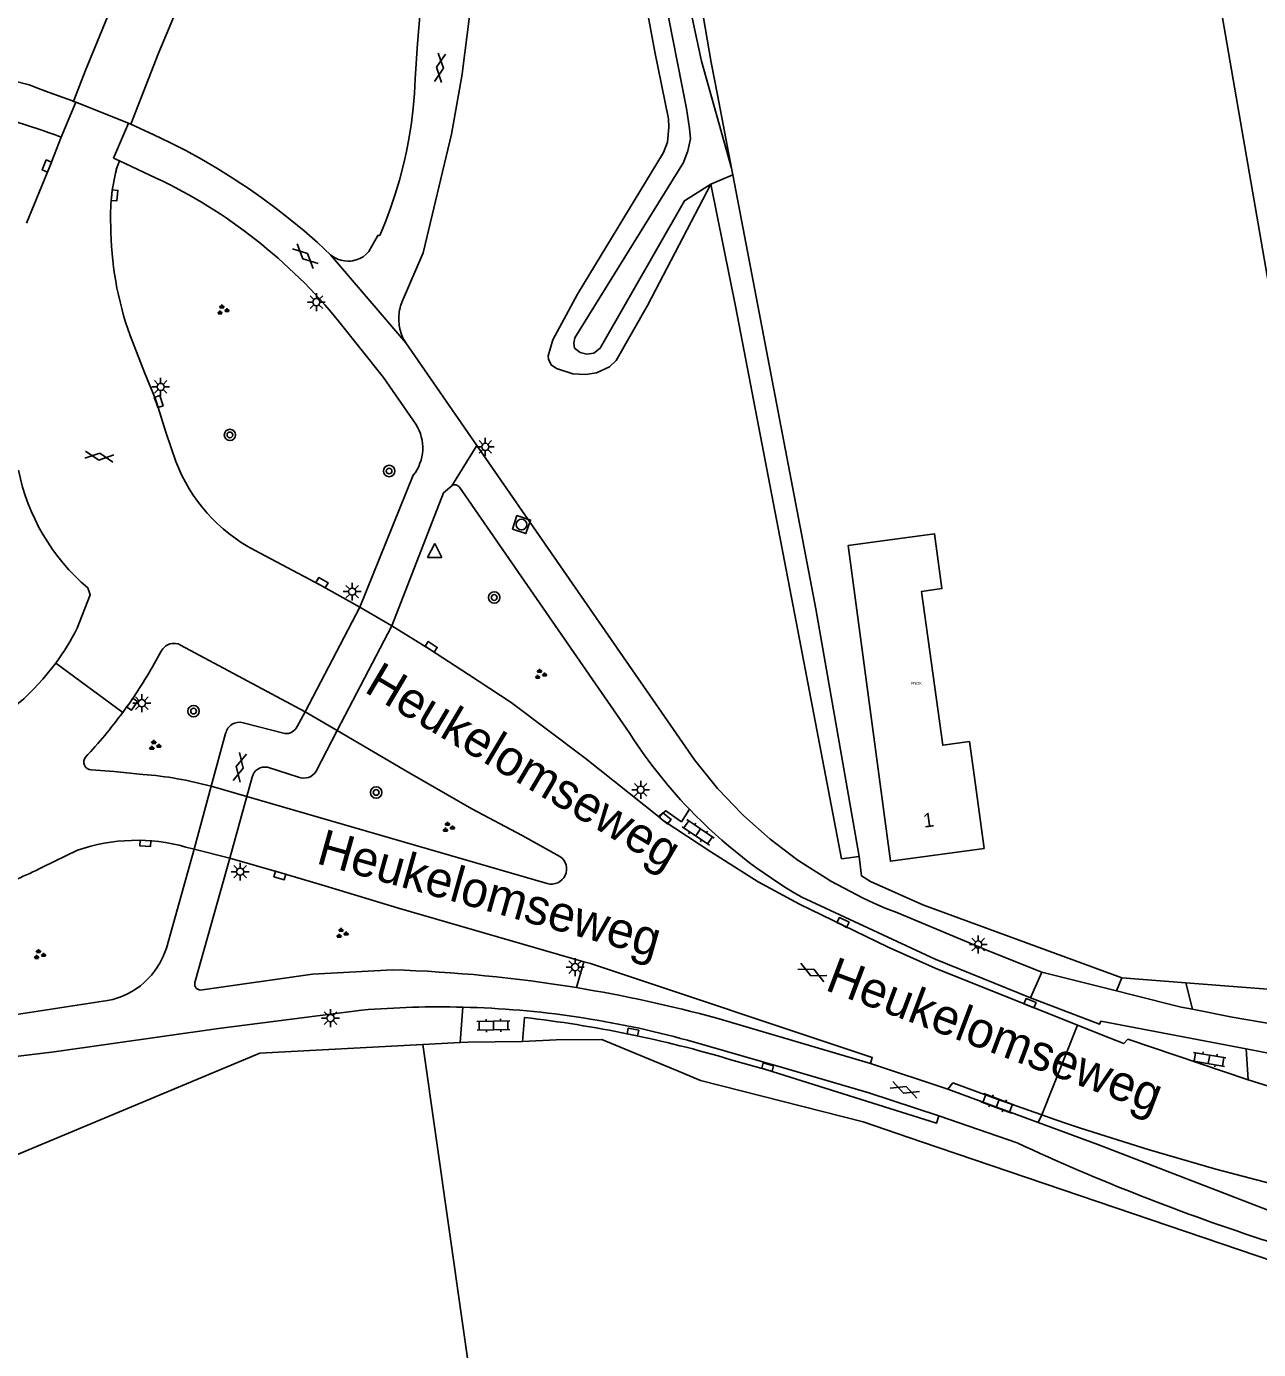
# Model space of a CAD drawing. Extents: x 137999 to 141000, y 397500 to 400501.
# Drawn here: x 138324.1 to 138410.4, y 398510.8 to 398603.5 of the extents above; entities that cross this region are included whole.
import ezdxf

# ---------------------------------------------------------------- set-up
doc = ezdxf.new("R2010")
doc.units = 0
for name, color, linetype in [('gg-anno-huisnummerreeks BGT', 7, 'Continuous'), ('gg-anno-openbare ruimte label', 7, 'Continuous'), ('gg-knt-bronhoudergrens', 7, 'Continuous'), ('gg-knt-verharding', 7, 'Continuous'), ('gg-knt-verharding nz', 7, 'Continuous'), ('gt-grn-weggrens', 7, 'Continuous'), ('gt-symb-boom', 7, 'Continuous'), ('gt-symb-gesloten verharding', 7, 'Continuous'), ('gt-symb-groenvak', 7, 'Continuous'), ('gt-symb-klinker verharding', 7, 'Continuous'), ('gt-symb-kolk', 7, 'Continuous'), ('gt-symb-lichtmast', 7, 'Continuous'), ('gt-symb-rioolschacht', 7, 'Continuous'), ('gt-symb-waterafsluiter', 7, 'Continuous'), ('gx-grn-maaiveld', 7, 'Continuous'), ('kenmerkpunt-x pandkandidaat', 7, 'Continuous')]:
    doc.layers.add(name, color=color, linetype=linetype)

# ---------------------------------------------------------------- blocks, each defined once
blk = doc.blocks.new('gt0-KOLK')
at = {"layer": 'gt-symb-kolk'}
blk.add_lwpolyline([(0, 0), (0.375, 0), (0.375, 0.4), (-0.375, 0.4), (-0.375, 0), (0, 0)], dxfattribs=at)
blk = doc.blocks.new('gt0-BOOM')
at = {"layer": 'gt-symb-boom'}
for radius in [0.4, 0.2]:
    blk.add_circle((0, 0), radius, dxfattribs=at)
blk = doc.blocks.new('gt0-GESVH1')
at = {"layer": 'gt-symb-gesloten verharding'}
for p, q in [((-0.992, -0.261), (0.008, 0.239)), ((0.008, -0.261), (-0.992, 0.239)), ((0.008, 0.239), (1.008, -0.261)), ((1.008, 0.239), (0.008, -0.261))]:
    blk.add_line(p, q, dxfattribs=at)
blk = doc.blocks.new('gt0-LMAST')
at = {"layer": 'gt-symb-lichtmast'}
for p, q in [((-0.182, 0.173), (-0.447, 0.438)), ((-0.005, 0.246), (-0.005, 0.621)), ((0.172, 0.173), (0.437, 0.438)), ((-0.255, -0.004), (-0.63, -0.004)), ((-0.182, -0.181), (-0.447, -0.446)), ((-0.005, -0.254), (-0.005, -0.629)), ((0.437, -0.446), (0.172, -0.181)), ((0.245, -0.004), (0.62, -0.004))]:
    blk.add_line(p, q, dxfattribs=at)
blk.add_circle((-0.005, -0.004), 0.25, dxfattribs=at)
blk = doc.blocks.new('gt0-GRVAK')
at = {"layer": 'gt-symb-groenvak'}
for p, q in [((-0.11, 0.189), (-0.228, 0.24)), ((-0.182, 0.153), (0.088, 0.153)), ((-0.091, 0.211), (-0.156, 0.322)), ((-0.047, 0.214), (-0.047, 0.393)), ((-0.004, 0.211), (0.061, 0.322)), ((0.015, 0.189), (0.133, 0.24)), ((0.262, -0.052), (0.197, 0.059)), ((0.305, -0.049), (0.305, 0.13)), ((0.349, -0.052), (0.414, 0.059)), ((-0.245, -0.228), (-0.363, -0.177)), ((-0.318, -0.264), (-0.047, -0.264)), ((-0.226, -0.206), (-0.291, -0.095)), ((-0.183, -0.203), (-0.183, -0.024)), ((-0.139, -0.206), (-0.074, -0.095)), ((-0.12, -0.228), (-0.002, -0.177)), ((0.243, -0.074), (0.125, -0.023)), ((0.17, -0.11), (0.441, -0.11)), ((0.368, -0.074), (0.486, -0.023))]:
    blk.add_line(p, q, dxfattribs=at)
blk = doc.blocks.new('gt0-WAFSL')
at = {"layer": 'gt-symb-waterafsluiter'}
for p, q in [((-0.5, -0.333), (0, 0.667)), ((0, 0.667), (0.5, -0.333)), ((0.5, -0.333), (-0.5, -0.333))]:
    blk.add_line(p, q, dxfattribs=at)
blk = doc.blocks.new('gt0-RS')
at = {"layer": 'gt-symb-rioolschacht'}
blk.add_lwpolyline([(-0.5, -0.5), (0.5, -0.5), (0.5, 0.5), (-0.5, 0.5)], close=True, dxfattribs=at)
blk.add_circle((0, 0), 0.375, dxfattribs=at)
blk = doc.blocks.new('gt0-KL1')
at = {"layer": 'gt-symb-klinker verharding'}
for p, q in [((-1.15, 0.3), (1.15, 0.3)), ((-1, -0.3), (-1, 0.3)), ((-0.5, 0.3), (-0.5, 0.45)), ((0, -0.3), (0, 0.3)), ((0.5, 0.3), (0.5, 0.45)), ((1, -0.3), (1, 0.3)), ((-1.15, -0.3), (1.15, -0.3)), ((-0.5, -0.45), (-0.5, -0.3)), ((0.5, -0.45), (0.5, -0.3))]:
    blk.add_line(p, q, dxfattribs=at)

msp = doc.modelspace()

# ---------------------------------------------------------------- linework, layer by layer
at = {"layer": 'gg-knt-bronhoudergrens'}
msp.add_line((138395.176, 398527.275), (138397.686, 398533.574), dxfattribs=at)
at = {"layer": 'gg-knt-verharding'}
for p, q in [((138327.307, 398598.301), (138327.508, 398598.227)), ((138330.571, 398594.103), (138330.152, 398594.298)), ((138330.571, 398594.103), (138330.353, 398593.495)), ((138333.149, 398592.906), (138330.571, 398594.103)), ((138355.609, 398574.162), (138350.631, 398581.351)), ((138334.529, 398573.049), (138333.832, 398575.115)), ((138351.155, 398572.091), (138347.414, 398562.851)), ((138354.388, 398571.243), (138366.076, 398554.374)), ((138334.858, 398560.189), (138343.586, 398555.518)), ((138333.006, 398558.878), (138333.505, 398559.765)), ((138343.586, 398555.518), (138343.023, 398554.491)), ((138342.149, 398553.989), (138339.231, 398554.754)), ((138338.012, 398554.001), (138336.989, 398550.304)), ((138344.359, 398551.366), (138345.816, 398554.213)), ((138340.941, 398551.628), (138343.112, 398550.942)), ((138339.5, 398549.586), (138339.876, 398550.947)), ((138360.539, 398543.486), (138339.5, 398549.586)), ((138368.339, 398548.173), (138368.669, 398547.904)), ((138335.796, 398545.896), (138335.213, 398546.044)), ((138327.643, 398545.814), (138325.179, 398544.63)), ((138335.796, 398545.896), (138333.857, 398538.967)), ((138335.855, 398536.55), (138338.304, 398545.26)), ((138378.371, 398542.527), (138387.709, 398538.199)), ((138363.09, 398538.013), (138362.584, 398536.194)), ((138394.381, 398535.486), (138387.709, 398538.199)), ((138354.635, 398534.829), (138354.434, 398532.351)), ((138358.795, 398532.426), (138358.953, 398534.099)), ((138372.417, 398534.052), (138383.171, 398530.886)), ((138399.967, 398532.665), (138397.686, 398533.574)), ((138387.974, 398527.218), (138383.062, 398528.836)), ((138388.601, 398529.091), (138394.935, 398526.744)), ((138393.46, 398525.317), (138387.974, 398527.218)), ((138394.935, 398526.744), (138395.176, 398527.275))]:
    msp.add_line(p, q, dxfattribs=at)
for points in [[(138324.058, 398589.736), (138325.671, 398593.671), (138326.493, 398595.759)], [(138345.947, 398582.857), (138349.058, 398578.941), (138351.336, 398575.656)], [(138331.318, 398581.882), (138332.334, 398579.274), (138333.105, 398577.427), (138333.16, 398577.198), (138333.832, 398575.115)], [(138349.663, 398561.543), (138353.273, 398570.85), (138353.845, 398571.346)], [(138340.029, 398566.845), (138344.662, 398564.384), (138347.414, 398562.851)], [(138327.608, 398561.365), (138328.526, 398563.705), (138328.36, 398564.193)], [(138368.339, 398548.173), (138363.191, 398552.271), (138358.012, 398556.175), (138355.012, 398558.124), (138352.301, 398559.903), (138349.663, 398561.543)], [(138345.816, 398554.213), (138350.916, 398551.217), (138355.26, 398548.73), (138358.792, 398546.853), (138361.428, 398545.384)], [(138332.212, 398551.132), (138330.209, 398551.328), (138328.594, 398551.448)], [(138368.339, 398548.173), (138368.834, 398548.589), (138369.933, 398547.813), (138370.496, 398548.696)], [(138397.686, 398533.574), (138387.715, 398537.548), (138384.427, 398539.034), (138378.208, 398542.032), (138375.307, 398543.597), (138371.99, 398545.698), (138368.669, 398547.904)], [(138363.09, 398538.013), (138350.118, 398541.754), (138344.962, 398543.316), (138341.871, 398544.241), (138338.304, 398545.26)], [(138383.171, 398530.886), (138383.305, 398531.31), (138363.564, 398537.876), (138363.09, 398538.013)], [(138349.728, 398537.443), (138344.093, 398537.127), (138336.381, 398536.045)], [(138329.743, 398535.293), (138321.82, 398534.073), (138315.028, 398533.464)], [(138320.978, 398531.09), (138325.988, 398531.689), (138337.5, 398533.322), (138347.555, 398534.617)], [(138370.357, 398532.512), (138377.081, 398530.588), (138383.062, 398528.836)], [(138373.389, 398531.149), (138375.924, 398530.444), (138387.794, 398526.7), (138387.974, 398527.218)], [(138395.176, 398527.275), (138392.056, 398528.373), (138388.954, 398529.52), (138388.601, 398529.091)], [(138394.935, 398526.744), (138399.101, 398525.201), (138411.691, 398520.361), (138416.901, 398518.561), (138417.576, 398518.411)]]:
    msp.add_lwpolyline(points, dxfattribs=at)
for centre, radius, start, end in [((138312.532, 398560.092), 38.302, 68.62307, 90.4248), ((138343.254, 398590.219), 13.31, 165.74954, 182.68089), ((138317.364, 398559.629), 36.832, 39.09937, 64.62257), ((138353.027, 398589.686), 23.069, 180.22412, 199.7732), ((138348.724, 398574.002), 3.092, 321.83546, 32.35156), ((138345.42, 398577.164), 11.643, 200.69925, 242.41632), ((138337.801, 398575.315), 14.589, 191.36272, 229.67396), ((138354.07, 398571.051), 0.371, 31.13956, 127.37913), ((138312.266, 398569.131), 17.196, 323.59653, 333.15177), ((138334.383, 398559.335), 0.977, 60.88503, 153.91462), ((138312.273, 398569.127), 17.187, 272.79416, 323.59311), ((138303.895, 398575.296), 33.422, 323.60622, 330.57772), ((138303.864, 398575.33), 33.467, 316.62772, 323.5915), ((138338.977, 398553.802), 0.986, 75.07846, 168.3304), ((138342.228, 398554.864), 0.879, 264.87373, 334.86987), ((138395.995, 398573.105), 35.298, 212.04867, 223.74879), ((138328.635, 398552.006), 0.56, 142.50362, 265.78747), ((138340.747, 398550.759), 0.891, 77.3895, 167.80317), ((138330.234, 398525.528), 25.68, 74.75, 85.58319), ((138343.485, 398551.89), 1.019, 248.50831, 329.04941), ((138395.971, 398573.105), 35.282, 223.77597, 240.07621), ((138331.794, 398533.892), 12.624, 74.28453, 109.19605), ((138360.828, 398544.508), 1.062, 254.18048, 55.62389), ((138310.878, 398573.042), 31.808, 289.56436, 296.7191), ((138328.76, 398540.534), 5.332, 280.6214, 342.91137), ((138346.71, 398439.586), 97.903, 80.66864, 88.23327), ((138336.26, 398536.445), 0.418, 165.53071, 286.80303), ((138346.69, 398439.59), 97.903, 74.76474, 80.65685), ((138353.048, 398469.505), 65.343, 88.6082, 94.82205), ((138353.047, 398469.553), 65.295, 74.62673, 88.60625), ((138349.723, 398452.136), 82.481, 73.32616, 83.57506), ((138459.293, 398667.145), 156.362, 245.10037, 252.04098)]:
    msp.add_arc(centre, radius, start, end, dxfattribs=at)
at = {"layer": 'gg-knt-verharding nz'}
for p, q in [((138327.508, 398598.227), (138326.493, 398595.759)), ((138331.203, 398596.76), (138330.152, 398594.298)), ((138347.414, 398562.851), (138349.663, 398561.543)), ((138343.586, 398555.518), (138345.816, 398554.213)), ((138339.5, 398549.586), (138336.989, 398550.304)), ((138338.304, 398545.26), (138335.796, 398545.896)), ((138383.171, 398530.886), (138388.601, 398529.091))]:
    msp.add_line(p, q, dxfattribs=at)
at = {"layer": 'gt-grn-weggrens'}
for p, q in [((138327.508, 398598.227), (138331.203, 398596.76)), ((138345.364, 398587.529), (138350.631, 398581.351)), ((138353.845, 398571.346), (138355.609, 398574.162)), ((138347.414, 398562.851), (138343.586, 398555.518)), ((138345.816, 398554.213), (138349.663, 398561.543)), ((138330.798, 398555.466), (138326.106, 398558.926)), ((138336.989, 398550.304), (138335.796, 398545.896)), ((138338.304, 398545.26), (138339.5, 398549.586))]:
    msp.add_line(p, q, dxfattribs=at)
at = {"layer": 'gx-grn-maaiveld'}
for p, q in [((138327.287, 398598.308), (138327.307, 398598.301)), ((138331.203, 398596.76), (138331.377, 398596.68)), ((138331.377, 398596.68), (138332.978, 398595.939)), ((138373.446, 398593.592), (138373.534, 398593.134)), ((138373.534, 398593.134), (138371.986, 398592.471)), ((138370.856, 398552.144), (138355.609, 398574.162)), ((138395.186, 398537.285), (138394.381, 398535.486)), ((138400.414, 398535.973), (138395.186, 398537.285)), ((138400.795, 398536.889), (138400.414, 398535.973)), ((138400.795, 398536.889), (138405.277, 398536.529)), ((138405.277, 398536.529), (138405.727, 398534.683)), ((138351.83, 398532.221), (138354.434, 398532.351)), ((138409.646, 398529.734), (138409.506, 398531.905))]:
    msp.add_line(p, q, dxfattribs=at)
for points in [[(138351.603, 398645.589), (138345.196, 398630.704), (138339.961, 398618.258), (138338.102, 398613.614), (138335.966, 398608), (138333.307, 398601.644), (138331.377, 398596.68)], [(138346.768, 398644.757), (138340.843, 398631.285), (138336.67, 398621.348), (138331.994, 398609.725), (138328.177, 398600.388), (138327.385, 398598.328), (138327.287, 398598.308)], [(138373.446, 398593.592), (138371.342, 398601.095), (138368.397, 398614.767), (138366.06, 398628.515), (138364.898, 398636.018), (138364.754, 398636.138), (138363.739, 398635.953), (138363.531, 398635.754), (138363.438, 398635.365), (138366.534, 398616.872), (138370.297, 398597.779), (138370.513, 398596.381), (138370.565, 398595.653), (138370.396, 398594.804), (138370.078, 398593.989), (138362.482, 398581.713), (138362.412, 398581.336), (138362.456, 398580.995), (138362.834, 398580.688), (138363.307, 398580.577), (138363.797, 398580.627), (138364.254, 398580.988), (138370.157, 398591.313), (138371.986, 398592.471)], [(138371.986, 398592.471), (138367.561, 398583.982), (138365.365, 398580.134), (138364.889, 398579.684), (138363.986, 398579.269), (138363.207, 398579.148), (138362.32, 398579.199), (138361.178, 398579.573), (138360.803, 398579.812), (138360.621, 398580.229), (138360.601, 398580.458), (138360.939, 398581.567), (138362.656, 398584.763), (138368.675, 398594.694), (138368.952, 398595.413), (138369.048, 398596.477), (138369.021, 398597.063), (138368.071, 398601.736), (138362.019, 398634.312)], [(138354.168, 398622.005), (138353.698, 398619.566), (138353.266, 398617.121), (138352.871, 398614.669), (138352.513, 398612.211), (138352.348, 398610.98), (138352.193, 398609.748), (138351.91, 398607.281), (138351.665, 398604.81), (138351.458, 398602.335), (138351.289, 398599.857)], [(138369.699, 398616.405), (138369.753, 398614.235), (138372.029, 398600.995), (138372.462, 398598.732), (138373.446, 398593.592)], [(138451.672, 398604.711), (138414.871, 398598.324), (138418.137, 398575.163), (138432.859, 398578.036), (138433.491, 398574.706), (138441.747, 398534.523), (138419.6, 398536.15), (138406.398, 398612.5), (138369.699, 398616.405)], [(138350.368, 398584.251), (138351.848, 398587.665), (138353.839, 398595.981), (138354.57, 398600.192), (138354.57, 398600.194), (138355.122, 398604.435), (138355.688, 398612.967)], [(138324.238, 398599.429), (138323.065, 398599.749), (138321.884, 398600.035), (138320.844, 398600.257), (138320.695, 398600.289), (138319.5, 398600.509), (138318.299, 398600.695), (138317.093, 398600.848), (138315.884, 398600.967), (138314.671, 398601.052), (138313.457, 398601.102), (138312.242, 398601.119), (138311.026, 398601.102), (138309.812, 398601.051)], [(138351.289, 398599.857), (138351.234, 398598.83), (138351.145, 398597.805), (138351.021, 398596.783), (138350.863, 398595.767), (138350.67, 398594.756), (138350.561, 398594.252), (138350.444, 398593.752), (138350.186, 398592.764), (138350.184, 398592.757), (138349.89, 398591.771), (138349.563, 398590.795), (138349.204, 398589.831), (138348.812, 398588.88)], [(138327.287, 398598.308), (138325.656, 398598.908), (138324.908, 398599.183), (138324.238, 398599.429)], [(138345.364, 398587.529), (138344.93, 398587.93), (138344.443, 398588.379), (138343.5, 398589.204), (138342.534, 398590.003), (138341.548, 398590.775), (138340.541, 398591.52), (138339.513, 398592.238), (138339.082, 398592.523), (138338.467, 398592.928), (138337.403, 398593.589), (138336.321, 398594.222), (138335.222, 398594.824), (138334.108, 398595.397), (138332.978, 398595.939)], [(138382.396, 398545.373), (138381.16, 398545.218), (138378.101, 398561.219), (138373.751, 398583.805), (138371.986, 398592.471)], [(138373.534, 398593.134), (138378.956, 398564.801), (138379.35, 398562.721), (138382.396, 398545.373)], [(138348.812, 398588.88), (138348.671, 398588.881), (138348.047, 398587.757)], [(138348.047, 398587.757), (138347.858, 398587.562), (138347.642, 398587.397), (138347.406, 398587.263), (138347.152, 398587.165), (138346.888, 398587.104), (138346.75, 398587.087), (138346.617, 398587.081), (138346.346, 398587.096), (138346.08, 398587.151), (138345.848, 398587.234), (138345.824, 398587.242), (138345.584, 398587.369), (138345.364, 398587.529)], [(138350.631, 398581.351), (138350.493, 398581.589), (138350.48, 398581.616), (138350.432, 398581.718), (138350.376, 398581.838), (138350.311, 398582.014), (138350.281, 398582.096), (138350.253, 398582.198), (138350.222, 398582.315), (138350.209, 398582.361), (138350.17, 398582.576), (138350.16, 398582.632), (138350.156, 398582.676), (138350.136, 398582.906), (138350.136, 398583.025), (138350.135, 398583.181), (138350.158, 398583.455), (138350.173, 398583.543), (138350.194, 398583.661), (138350.205, 398583.726), (138350.237, 398583.847), (138350.268, 398583.965), (138350.275, 398583.992), (138350.368, 398584.251)], [(138384.025, 398567.491), (138381.621, 398567.171), (138384.581, 398545.051), (138391.141, 398545.951), (138390.46, 398550.911), (138390.115, 398553.426), (138388.247, 398553.17), (138386.766, 398563.955), (138388.181, 398564.149), (138387.672, 398567.976), (138384.025, 398567.491)], [(138382.627, 398542.478), (138380.443, 398543.63), (138380.36, 398543.674), (138380.254, 398543.741), (138378.299, 398544.984), (138378.197, 398545.049), (138378.125, 398545.103), (138376.153, 398546.594), (138374.311, 398548.235), (138374.239, 398548.299), (138374.149, 398548.393), (138372.562, 398550.056), (138372.47, 398550.153), (138370.856, 398552.144)], [(138382.396, 398545.373), (138382.543, 398544.021), (138383.173, 398543.624), (138386.852, 398542.003), (138400.795, 398536.889)], [(138385.031, 398541.451), (138384.22, 398541.771), (138383.419, 398542.114), (138382.627, 398542.478)], [(138385.031, 398541.451), (138391.495, 398538.753), (138395.186, 398537.285)], [(138400.414, 398535.973), (138401.5, 398535.701), (138404.95, 398534.836), (138405.727, 398534.683)], [(138405.277, 398536.529), (138417.029, 398535.619), (138432.516, 398534.464)], [(138409.506, 398531.905), (138399.306, 398533.837), (138399.225, 398533.625), (138394.381, 398535.486)], [(138405.727, 398534.683), (138408.519, 398534.133), (138413.864, 398533.226), (138418.646, 398532.558), (138423.443, 398532.012), (138429.52, 398531.437), (138432.431, 398531.24)], [(138351.83, 398532.221), (138340.395, 398531.607), (138316.136, 398521.472), (138314.936, 398515.946), (138313.83, 398511.775), (138312.945, 398509.003), (138311.825, 398506.318), (138310.463, 398503.747), (138270.4, 398444.309), (138265.997, 398425.181)], [(138420.241, 398442.826), (138399.111, 398443.969), (138380.529, 398437.802), (138373.225, 398455.373), (138357.313, 398493.653), (138351.83, 398532.221)], [(138358.795, 398532.426), (138354.975, 398532.378), (138354.434, 398532.351)], [(138416.446, 398515.301), (138386.691, 398525.419), (138382.658, 398526.79), (138371.266, 398529.691), (138370.048, 398530.198), (138364.369, 398532.562), (138361.172, 398532.545), (138358.795, 398532.426)], [(138409.646, 398529.734), (138401.199, 398532.575), (138400.938, 398532.278), (138399.967, 398532.665)], [(138432.197, 398529.148), (138428.453, 398529.408), (138423.073, 398529.92), (138418.916, 398530.392), (138414.772, 398530.961), (138411.752, 398531.466), (138409.506, 398531.905)], [(138430.004, 398525.773), (138428.182, 398525.77), (138426.362, 398525.868), (138424.489, 398526.082), (138420.249, 398526.788), (138417.891, 398527.302), (138413.748, 398528.449), (138409.646, 398529.734)], [(138395.176, 398527.275), (138396.084, 398526.965), (138396.386, 398526.864), (138396.766, 398526.736), (138396.993, 398526.66), (138397.903, 398526.358)], [(138412.171, 398522.211), (138407.383, 398523.483), (138402.627, 398524.866), (138397.903, 398526.358)]]:
    msp.add_lwpolyline(points, dxfattribs=at)

# ---------------------------------------------------------------- block references
at = {"layer": 'gt-symb-boom'}
for p in [(138338.312, 398574.91), (138349.462, 398572.382), (138356.825, 398563.524), (138335.764, 398555.564), (138348.555, 398549.866)]:
    msp.add_blockref('gt0-BOOM', p, dxfattribs=at)
at = {"layer": 'gt-symb-gesloten verharding'}
for p, rotation in [((138353.011, 398600.624), 82.59081596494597), ((138343.582, 398587.418), 136.49997134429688), ((138329.154, 398573.409), -7.8141808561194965), ((138338.988, 398551.622), 76.99249520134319), ((138379.111, 398537.241), 154.58839927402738), ((138385.577, 398529.049), -21.04574081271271)]:
    msp.add_blockref('gt0-GESVH1', p, dxfattribs=dict(at, rotation=rotation))
at = {"layer": 'gt-symb-groenvak'}
for p in [(138337.796, 398583.658), (138360.048, 398558.139), (138333.024, 398553.153), (138353.596, 398547.425), (138346.144, 398539.995), (138324.952, 398538.508)]:
    msp.add_blockref('gt0-GRVAK', p, dxfattribs=at)
at = {"layer": 'gt-symb-klinker verharding'}
for p, rotation in [((138371.108, 398547.07), -33.99203971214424), ((138356.772, 398533.542), -179.02606556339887), ((138406.893, 398531.169), -9.792146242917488), ((138392.085, 398528.089), -20.301249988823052)]:
    msp.add_blockref('gt0-KL1', p, dxfattribs=dict(at, rotation=rotation))
at = {"layer": 'gt-symb-kolk'}
for p, rotation in [((138325.671, 398593.671), 67.71962896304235), ((138330.028, 398591.716), -96.42874774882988), ((138333.135, 398577.18), -71.32941658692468), ((138344.662, 398564.384), -29.126912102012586), ((138352.301, 398559.903), -33.29284857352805), ((138331.293, 398556.156), -124.9450987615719), ((138368.669, 398547.904), -39.196688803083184), ((138332.393, 398546.502), 177.30638896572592), ((138341.871, 398544.241), 163.32270606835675), ((138381.168, 398540.583), -26.103824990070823), ((138394.28, 398534.917), -21.843976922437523), ((138366.496, 398532.894), -11.734056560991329), ((138375.924, 398530.444), -15.529726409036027)]:
    msp.add_blockref('gt0-KOLK', p, dxfattribs=dict(at, rotation=rotation))
at = {"layer": 'gt-symb-lichtmast'}
for p in [(138344.37, 398584.214), (138333.463, 398578.278), (138356.205, 398574.079), (138346.883, 398563.937), (138332.145, 398556.121), (138367.088, 398550.053), (138339.033, 398544.322), (138390.736, 398539.216), (138362.494, 398537.635), (138345.365, 398534.064)]:
    msp.add_blockref('gt0-LMAST', p, dxfattribs=at)
at = {"layer": 'gt-symb-rioolschacht', "rotation": -18.597977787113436}
msp.add_blockref('gt0-RS', (138358.732, 398568.631), dxfattribs=at)
at = {"layer": 'gt-symb-waterafsluiter'}
msp.add_blockref('gt0-WAFSL', (138352.654, 398566.648), dxfattribs=at)

# ---------------------------------------------------------------- texts
at = {"layer": 'gg-anno-huisnummerreeks BGT'}
msp.add_text('1', height=1, rotation=7.8, dxfattribs=at).set_placement((138386.938, 398547.393))
at = {"layer": 'gg-anno-openbare ruimte label'}
for rotation, p in [(329.4, (138347.637, 398556.954)), (344.4, (138344.281, 398544.922)), (339.4, (138379.92, 398536.055))]:
    msp.add_text('Heukelomseweg', height=2.5, rotation=rotation, dxfattribs=at).set_placement(p)
at = {"layer": 'kenmerkpunt-x pandkandidaat'}
msp.add_text('PNDK', height=0.2, dxfattribs=at).set_placement((138386.01, 398557.414))

doc.saveas('drawing.dxf')
